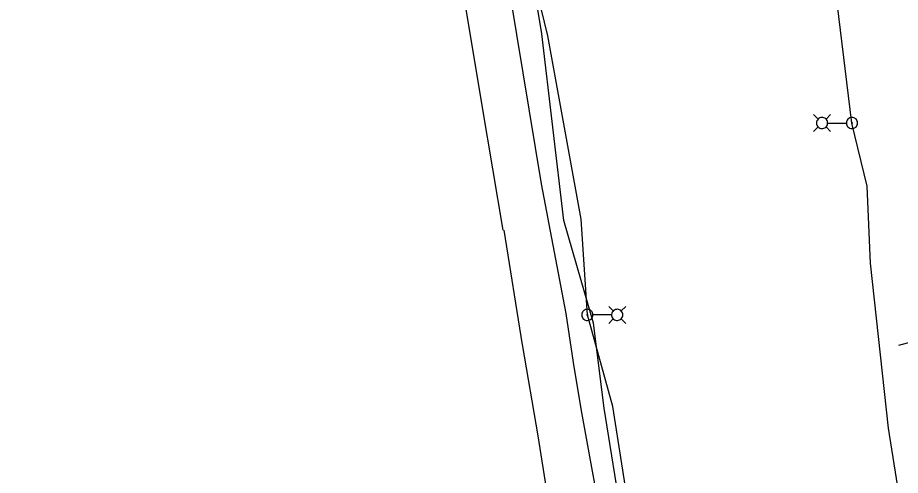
# Model space of a CAD drawing. Extents: x 596028 to 606371, y 330010 to 403088.
# Drawn here: x 604536.2 to 604878.9, y 335853.1 to 336030.9 of the extents above; entities that cross this region are included whole.
import ezdxf

# ---------------------------------------------------------------- set-up
doc = ezdxf.new("R2010")
doc.units = 0
for name, color, linetype in [('E_FTMS_Conduit', 7, 'Continuous'), ('E_LTG', 7, 'Continuous'), ('E_LTG_CID', 7, 'Continuous'), ('E_UTL_E_UG', 7, 'Continuous'), ('E_UTL_FO_UG_QWEST', 7, 'Continuous')]:
    doc.layers.add(name, color=color, linetype=linetype)

msp = doc.modelspace()

# ---------------------------------------------------------------- linework, layer by layer
at = {"layer": 'E_FTMS_Conduit'}
msp.add_lwpolyline([(604771, 335834.87), (604763.88, 335879.23), (604759.82, 335912.24), (604748.18, 335952.13), (604739.7, 336024.65), (604735.96, 336047.52), (604733.03, 336057.72), (604731.89, 336059.88), (604734.01, 336059.73), (604739.81, 336059.87), (604742.74, 336060.14), (604835.17, 336075.36), (604848.16, 336077.62), (604850.5, 336077.62)], dxfattribs=at)
at = {"layer": 'E_LTG'}
for points in [[(604846.98, 335991.48), (604845.21, 335993.26)], [(604850.03, 335991.48), (604851.81, 335993.26)], [(604846.33, 335989.96), (604846.37, 335989.55), (604846.49, 335989.15), (604846.68, 335988.78), (604846.93, 335988.46), (604847.24, 335988.19), (604847.6, 335987.98), (604847.99, 335987.84), (604848.4, 335987.78), (604848.82, 335987.8), (604849.22, 335987.9), (604849.59, 335988.07), (604849.93, 335988.31), (604850.22, 335988.61), (604850.44, 335988.96), (604850.59, 335989.35), (604850.67, 335989.75), (604850.67, 335990.16), (604850.59, 335990.57), (604850.44, 335990.95), (604850.22, 335991.3), (604849.93, 335991.6), (604849.59, 335991.84), (604849.22, 335992.01), (604848.82, 335992.11), (604848.4, 335992.13), (604847.99, 335992.07), (604847.6, 335991.94), (604847.24, 335991.73), (604846.93, 335991.46), (604846.68, 335991.13), (604846.49, 335990.77), (604846.37, 335990.37), (604846.33, 335989.96)], [(604850.72, 335989.96), (604857.9, 335989.96)], [(604857.93, 335989.96), (604857.97, 335989.55), (604858.09, 335989.15), (604858.28, 335988.78), (604858.54, 335988.46), (604858.85, 335988.19), (604859.21, 335987.98), (604859.6, 335987.84), (604860.01, 335987.78), (604860.42, 335987.8), (604860.82, 335987.9), (604861.2, 335988.07), (604861.53, 335988.31), (604861.82, 335988.61), (604862.04, 335988.96), (604862.2, 335989.35), (604862.28, 335989.75), (604862.28, 335990.16), (604862.2, 335990.57), (604862.04, 335990.95), (604861.82, 335991.3), (604861.53, 335991.6), (604861.2, 335991.84), (604860.82, 335992.01), (604860.42, 335992.11), (604860.01, 335992.13), (604859.6, 335992.07), (604859.21, 335991.94), (604858.85, 335991.73), (604858.54, 335991.46), (604858.28, 335991.13), (604858.09, 335990.77), (604857.97, 335990.37), (604857.93, 335989.96)], [(604859.94, 335989.96), (604859.95, 335989.93), (604859.96, 335989.9), (604859.97, 335989.87), (604859.99, 335989.84), (604860.01, 335989.82), (604860.04, 335989.81), (604860.07, 335989.8), (604860.1, 335989.79), (604860.13, 335989.79), (604860.16, 335989.8), (604860.19, 335989.81), (604860.22, 335989.83), (604860.24, 335989.86), (604860.26, 335989.88), (604860.27, 335989.91), (604860.28, 335989.94), (604860.28, 335989.97), (604860.27, 335990), (604860.26, 335990.03), (604860.24, 335990.06), (604860.22, 335990.08), (604860.19, 335990.1), (604860.16, 335990.12), (604860.13, 335990.12), (604860.1, 335990.12), (604860.07, 335990.12), (604860.04, 335990.11), (604860.01, 335990.09), (604859.99, 335990.07), (604859.97, 335990.05), (604859.96, 335990.02), (604859.95, 335989.99), (604859.94, 335989.96)], [(604846.98, 335988.43), (604845.21, 335986.66)], [(604850.03, 335988.43), (604851.81, 335986.66)], [(604759.55, 335915.43), (604759.51, 335915.84), (604759.39, 335916.24), (604759.2, 335916.6), (604758.94, 335916.93), (604758.63, 335917.2), (604758.27, 335917.41), (604757.88, 335917.54), (604757.47, 335917.6), (604757.06, 335917.58), (604756.66, 335917.48), (604756.28, 335917.31), (604755.95, 335917.07), (604755.66, 335916.77), (604755.44, 335916.43), (604755.28, 335916.04), (604755.2, 335915.63), (604755.2, 335915.22), (604755.28, 335914.82), (604755.44, 335914.43), (604755.66, 335914.08), (604755.95, 335913.78), (604756.28, 335913.54), (604756.66, 335913.37), (604757.06, 335913.27), (604757.47, 335913.25), (604757.88, 335913.31), (604758.27, 335913.45), (604758.63, 335913.66), (604758.94, 335913.93), (604759.2, 335914.25), (604759.39, 335914.62), (604759.51, 335915.02), (604759.55, 335915.43)], [(604767.45, 335916.95), (604765.67, 335918.73)], [(604771.15, 335915.43), (604771.11, 335915.84), (604770.99, 335916.24), (604770.8, 335916.6), (604770.55, 335916.93), (604770.24, 335917.2), (604769.88, 335917.41), (604769.49, 335917.54), (604769.08, 335917.6), (604768.66, 335917.58), (604768.26, 335917.48), (604767.89, 335917.31), (604767.55, 335917.07), (604767.26, 335916.77), (604767.04, 335916.43), (604766.89, 335916.04), (604766.81, 335915.63), (604766.81, 335915.22), (604766.89, 335914.82), (604767.04, 335914.43), (604767.26, 335914.08), (604767.55, 335913.78), (604767.89, 335913.54), (604768.26, 335913.37), (604768.66, 335913.27), (604769.08, 335913.25), (604769.49, 335913.31), (604769.88, 335913.45), (604770.24, 335913.66), (604770.55, 335913.93), (604770.8, 335914.25), (604770.99, 335914.62), (604771.11, 335915.02), (604771.15, 335915.43)], [(604770.5, 335916.95), (604772.28, 335918.73)], [(604757.54, 335915.43), (604757.53, 335915.46), (604757.52, 335915.49), (604757.51, 335915.52), (604757.49, 335915.54), (604757.47, 335915.56), (604757.44, 335915.58), (604757.41, 335915.59), (604757.38, 335915.59), (604757.35, 335915.59), (604757.32, 335915.59), (604757.29, 335915.57), (604757.26, 335915.55), (604757.24, 335915.53), (604757.22, 335915.5), (604757.21, 335915.47), (604757.2, 335915.44), (604757.2, 335915.41), (604757.21, 335915.38), (604757.22, 335915.35), (604757.24, 335915.33), (604757.26, 335915.3), (604757.29, 335915.28), (604757.32, 335915.27), (604757.35, 335915.26), (604757.38, 335915.26), (604757.41, 335915.27), (604757.44, 335915.28), (604757.47, 335915.29), (604757.49, 335915.31), (604757.51, 335915.34), (604757.52, 335915.37), (604757.53, 335915.4), (604757.54, 335915.43)], [(604766.76, 335915.43), (604759.58, 335915.43)], [(604767.45, 335913.91), (604765.67, 335912.13)], [(604770.5, 335913.91), (604772.28, 335912.13)]]:
    msp.add_lwpolyline(points, dxfattribs=at)
at = {"layer": 'E_LTG_CID'}
for points in [[(604860.11, 335989.96), (604854.33, 336036.59), (604844.7, 336089.4), (604837.8, 336125.66), (604831.82, 336168.35), (604825.46, 336191.21), (604817.98, 336220.94), (604807.08, 336276.87), (604801.41, 336330.83), (604801.85, 336345.65), (604797.14, 336365.04), (604791.67, 336404.29), (604783.31, 336455.52), (604771.22, 336515.74), (604772.73, 336522.21), (604758.88, 336572.41), (604748.05, 336629.75)], [(604774.25, 335835.23), (604767.31, 335879.89), (604757.37, 335915.43), (604754.96, 335952.57), (604741.97, 336023.81), (604738.31, 336039.42), (604736.98, 336059.55), (604725.78, 336098.43), (604729.26, 336099.72), (604729.07, 336107.31), (604715.78, 336182.17), (604702.58, 336256.41), (604700.19, 336268.42), (604697.28, 336268.75), (604700.18, 336270.36), (604692.32, 336329.51), (604678.95, 336405.71), (604671.73, 336440.44), (604669.09, 336440.78), (604671.37, 336442.9), (604666.86, 336479.67), (604654.36, 336555.45), (604643.97, 336613.3)], [(604883.68, 335811.95), (604874.26, 335871.38), (604867.25, 335935.54), (604865.97, 335965.45), (604860.11, 335989.96)], [(604878.29, 335903.64), (604913.02, 335913.04), (604939.92, 335907.17), (604942.6, 335907.17), (604944.93, 335907.21)]]:
    msp.add_lwpolyline(points, dxfattribs=at)
at = {"layer": 'E_UTL_E_UG'}
for points in [[(604724.7, 335948.32), (604716.67, 335995.96), (604708.45, 336045.93), (604700.33, 336094.17), (604695.23, 336131.52), (604687.32, 336184.01), (604683.1, 336206.24), (604681.05, 336213.23), (604679.96, 336218.59), (604675.17, 336249.43), (604675.71, 336256.56), (604687.33, 336263.29), (604693.86, 336264.66), (604704.02, 336267.04)], [(604732.19, 335903.8), (604725.1, 335948.32)], [(604745.08, 335825.09), (604738.24, 335868.45), (604732.18, 335903.9)]]:
    msp.add_lwpolyline(points, dxfattribs=at)
at = {"layer": 'E_UTL_FO_UG_QWEST'}
msp.add_lwpolyline([(604764.64, 335825.63), (604754.97, 335878.92), (604751.95, 335896.96), (604749.11, 335915.96), (604739.53, 335966.31), (604727.68, 336038.53), (604715.74, 336106.65), (604703.91, 336181.91), (604690.54, 336255.88), (604678.58, 336327.99), (604664.78, 336404.76), (604651.78, 336480.07), (604639.96, 336554.44), (604628.34, 336626.54), (604615.77, 336699.8), (604611.3, 336722.29), (604607.39, 336749.34), (604597.4, 336819.21), (604583.07, 336892.17), (604574.68, 336963.66), (604563.59, 337039.69), (604549.05, 337114), (604536.54, 337190.93), (604536.2, 337193.87)], dxfattribs=at)

doc.saveas('drawing.dxf')
